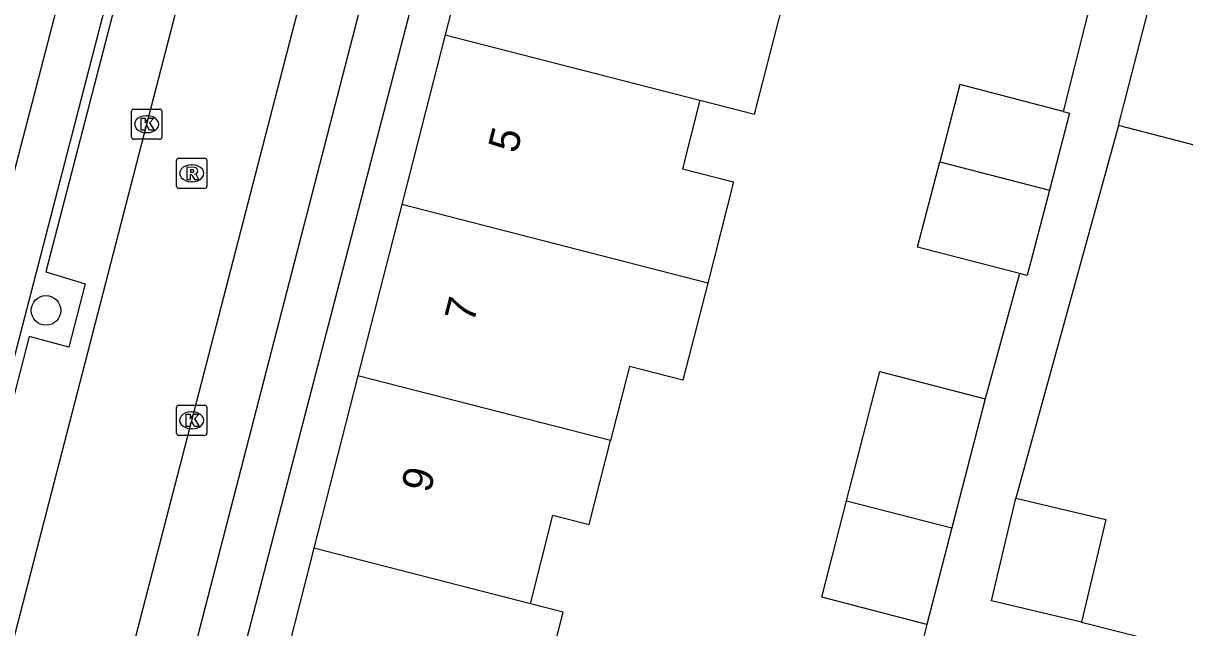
# Model space of a CAD drawing. Extents: x 163686 to 164493, y 382719 to 383870.
# Drawn here: x 164044.47 to 164082.89, y 383196.46 to 383216.43 of the extents above; entities that cross this region are included whole.
import ezdxf

# ---------------------------------------------------------------- set-up
doc = ezdxf.new("R2010")
doc.units = 0
for name, color, linetype in [('IMGEO_Boom', 7, 'Continuous'), ('IMGEO_Kolk', 7, 'Continuous'), ('IMGEO_Pand', 7, 'Continuous'), ('IMGEO_Pand_nummerreeks', 7, 'Continuous'), ('IMGEO_Parkeervlak_halfverhard', 7, 'Continuous'), ('IMGEO_Rijbaan_lokaal_open', 7, 'Continuous'), ('IMGEO_Rioolput', 7, 'Continuous'), ('IMGEO_Voetpad_open', 7, 'Continuous')]:
    doc.layers.add(name, color=color, linetype=linetype)

msp = doc.modelspace()

# ---------------------------------------------------------------- linework, layer by layer
at = {"layer": 'IMGEO_Boom'}
msp.add_circle((164045.218, 383206.942), 0.489, dxfattribs=at)
at = {"layer": 'IMGEO_Kolk'}
for p, q in [((164048.051, 383212.672), (164048.051, 383213.524)), ((164048.126, 383213.598), (164048.978, 383213.598)), ((164048.539, 383213.378), (164048.564, 383213.378)), ((164049.052, 383213.524), (164049.052, 383212.672)), ((164048.978, 383212.598), (164048.126, 383212.598)), ((164048.562, 383212.818), (164048.537, 383212.818)), ((164049.614, 383203.81), (164050.466, 383203.81)), ((164049.539, 383202.884), (164049.539, 383203.736)), ((164050.027, 383203.59), (164050.052, 383203.59)), ((164050.54, 383203.736), (164050.54, 383202.884)), ((164050.05, 383203.03), (164050.025, 383203.03)), ((164050.466, 383202.81), (164049.614, 383202.81))]:
    msp.add_line(p, q, dxfattribs=at)
for points in [[(164048.051, 383212.672), (164048.051, 383213.524)], [(164048.126, 383213.598), (164048.978, 383213.598)], [(164049.052, 383213.524), (164049.052, 383212.672)], [(164048.372, 383213.298), (164048.495, 383213.298), (164048.495, 383213.147), (164048.625, 383213.298), (164048.789, 383213.298), (164048.643, 383213.147), (164048.796, 383212.898), (164048.644, 383212.898), (164048.559, 383213.062), (164048.495, 383212.995), (164048.495, 383212.898), (164048.372, 383212.898), (164048.372, 383213.298)], [(164048.978, 383212.598), (164048.126, 383212.598)], [(164049.614, 383203.81), (164050.466, 383203.81)], [(164049.539, 383202.884), (164049.539, 383203.736)], [(164049.86, 383203.51), (164049.983, 383203.51), (164049.983, 383203.359), (164050.113, 383203.51), (164050.277, 383203.51), (164050.131, 383203.359), (164050.284, 383203.11), (164050.132, 383203.11), (164050.047, 383203.274), (164049.983, 383203.207), (164049.983, 383203.11), (164049.86, 383203.11), (164049.86, 383203.51)], [(164050.54, 383203.736), (164050.54, 383202.884)], [(164050.466, 383202.81), (164049.614, 383202.81)]]:
    msp.add_lwpolyline(points, dxfattribs=at)
for centre, start, end in [((164048.128, 383213.522), 91.552, 178.448), ((164048.128, 383213.522), 91.552, 178.448), ((164048.976, 383213.522), 1.552, 88.448), ((164048.976, 383213.522), 1.552, 88.448), ((164048.128, 383212.674), 181.552, 268.448), ((164048.128, 383212.674), 181.552, 268.448), ((164048.976, 383212.674), 271.552, 358.448), ((164048.976, 383212.674), 271.552, 358.448), ((164049.616, 383203.734), 91.552, 178.448), ((164049.616, 383203.734), 91.552, 178.448), ((164050.464, 383203.734), 1.552, 88.448), ((164050.464, 383203.734), 1.552, 88.448), ((164049.616, 383202.886), 181.552, 268.448), ((164049.616, 383202.886), 181.552, 268.448), ((164050.464, 383202.886), 271.552, 358.448), ((164050.464, 383202.886), 271.552, 358.448)]:
    msp.add_arc(centre, 0.0765, start, end, dxfattribs=at)
for centre, major_axis, ratio, start_param, end_param in [((164048.538, 383213.098), (-0.387, 0.002), 0.722429, 4.712389, 7.853982), ((164048.563, 383213.098), (-0.39, 0.002), 0.717154, 1.570796, 4.712389), ((164050.026, 383203.31), (-0.387, 0.002), 0.722429, 4.712389, 7.853982), ((164050.051, 383203.31), (-0.39, 0.002), 0.717154, 1.570796, 4.712389)]:
    msp.add_ellipse(centre, major_axis=major_axis, ratio=ratio, start_param=start_param, end_param=end_param, dxfattribs=at)
at = {"layer": 'IMGEO_Pand'}
for points in [[(164080.692, 383213.055), (164081.946, 383217.895), (164083.2, 383222.735)], [(164059.842, 383221.603), (164058.42, 383216.046)], [(164066.848, 383213.889), (164068.659, 383213.426), (164069.543, 383216.885), (164070.083, 383218.993)], [(164058.42, 383216.046), (164056.985, 383210.439)], [(164058.42, 383216.046), (164066.848, 383213.889)], [(164078.866, 383213.521), (164075.448, 383214.41), (164074.784, 383211.858)], [(164066.848, 383213.889), (164066.268, 383211.623), (164067.963, 383211.189), (164067.107, 383207.849)], [(164078.866, 383213.521), (164079.075, 383213.467), (164078.411, 383210.914)], [(164087.229, 383211.356), (164080.692, 383213.055)], [(164077.416, 383208.16), (164074.05, 383209.035), (164074.784, 383211.858)], [(164074.784, 383211.858), (164078.411, 383210.914)], [(164078.411, 383210.914), (164077.677, 383208.092), (164077.416, 383208.16)], [(164056.985, 383210.439), (164055.537, 383204.784)], [(164067.107, 383207.849), (164056.985, 383210.439)], [(164067.107, 383207.849), (164066.287, 383204.642), (164064.522, 383205.094), (164063.895, 383202.645)], [(164071.699, 383200.648), (164072.803, 383204.922), (164076.283, 383204.023)], [(164055.537, 383204.784), (164054.078, 383199.082)], [(164063.895, 383202.645), (164055.537, 383204.784)], [(164076.283, 383204.023), (164075.182, 383199.757)], [(164061.24, 383197.249), (164061.989, 383200.176), (164063.185, 383199.87), (164063.895, 383202.645)], [(164079.473, 383196.643), (164076.5, 383197.347), (164077.304, 383200.74)], [(164077.304, 383200.74), (164080.277, 383200.036), (164079.473, 383196.643)], [(164074.358, 383196.566), (164070.877, 383197.464), (164071.699, 383200.648)], [(164071.699, 383200.648), (164075.182, 383199.757)], [(164075.182, 383199.757), (164074.358, 383196.566)], [(164054.078, 383199.082), (164052.651, 383193.505)], [(164061.24, 383197.249), (164054.078, 383199.082)], [(164060.897, 383191.395), (164061.571, 383194.028), (164062.324, 383196.971), (164061.24, 383197.249)]]:
    msp.add_lwpolyline(points, dxfattribs=at)
at = {"layer": 'IMGEO_Parkeervlak_halfverhard'}
msp.add_lwpolyline([(164051.04, 383231.921), (164051.36, 383231.86), (164049.742, 383225.712), (164048.921, 383222.521), (164048.267, 383220.038), (164049.639, 383219.692), (164048.968, 383217.277), (164047.642, 383217.571), (164045.211, 383208.216), (164046.513, 383207.826), (164045.971, 383205.728), (164044.66, 383206.077), (164042.145, 383196.353), (164043.469, 383196.035), (164043.039, 383194.596), (164041.785, 383194.874), (164039.255, 383185.208), (164040.604, 383184.852), (164039.987, 383182.527), (164038.64, 383182.922), (164037.521, 383178.575), (164038.777, 383178.268), (164039.458, 383178.102)], dxfattribs=at)
at = {"layer": 'IMGEO_Rijbaan_lokaal_open'}
for points in [[(164039.458, 383178.102), (164039.755, 383179.084), (164043.016, 383191.738), (164048.552, 383213.098), (164052.447, 383228.114), (164052.985, 383230.229)], [(164044.371, 383181.473), (164050.04, 383203.31), (164056.197, 383227.065), (164056.397, 383227.867)]]:
    msp.add_lwpolyline(points, dxfattribs=at)
at = {"layer": 'IMGEO_Rioolput'}
for p, q in [((164049.54, 383211.047), (164049.54, 383211.899)), ((164049.615, 383211.973), (164050.467, 383211.973)), ((164050.541, 383211.899), (164050.541, 383211.047)), ((164050.028, 383211.753), (164050.053, 383211.753)), ((164050.051, 383211.193), (164050.026, 383211.193)), ((164050.467, 383210.973), (164049.615, 383210.973))]:
    msp.add_line(p, q, dxfattribs=at)
for points in [[(164049.54, 383211.047), (164049.54, 383211.899)], [(164049.615, 383211.973), (164050.467, 383211.973)], [(164050.541, 383211.899), (164050.541, 383211.047)], [(164050.129, 383211.671), (164049.877, 383211.673), (164049.877, 383211.273)], [(164049.877, 383211.273), (164050.001, 383211.273), (164050.001, 383211.435), (164050.012, 383211.435)], [(164050.055, 383211.592), (164050.001, 383211.592), (164050.001, 383211.511)], [(164050.001, 383211.511), (164050.053, 383211.511)], [(164050.059, 383211.406), (164050.13, 383211.273), (164050.27, 383211.273), (164050.205, 383211.399)], [(164050.467, 383210.973), (164049.615, 383210.973)]]:
    msp.add_lwpolyline(points, dxfattribs=at)
for centre, radius, start, end in [((164049.617, 383211.897), 0.0765, 91.552, 178.448), ((164049.617, 383211.897), 0.0765, 91.552, 178.448), ((164050.465, 383211.897), 0.0765, 1.552, 88.448), ((164050.465, 383211.897), 0.0765, 1.552, 88.448), ((164050.011, 383211.382), 0.0533, 26.0293, 88.6989), ((164050.037, 383211.7), 0.19, 274.7715, 282.9687), ((164050.061, 383211.496), 0.0964, 77.0061, 93.1865), ((164050.075, 383211.553), 0.0378, 276.6634, 79.6772), ((164050.128, 383211.561), 0.109, 350.3612, 89.416), ((164050.126, 383211.561), 0.112, 277.5842, 350.9817), ((164050.11, 383211.346), 0.108, 29.5134, 73.7905), ((164049.617, 383211.049), 0.0765, 181.552, 268.448), ((164049.617, 383211.049), 0.0765, 181.552, 268.448), ((164050.465, 383211.049), 0.0765, 271.552, 358.448), ((164050.465, 383211.049), 0.0765, 271.552, 358.448)]:
    msp.add_arc(centre, radius, start, end, dxfattribs=at)
for centre, major_axis, ratio, start_param, end_param in [((164050.027, 383211.473), (-0.387, 0.002), 0.722429, 4.712389, 7.853982), ((164050.052, 383211.473), (-0.39, 0.002), 0.717154, 1.570796, 4.712389)]:
    msp.add_ellipse(centre, major_axis=major_axis, ratio=ratio, start_param=start_param, end_param=end_param, dxfattribs=at)
at = {"layer": 'IMGEO_Voetpad_open'}
for points in [[(164050.683, 383236.637), (164049.31, 383231.356), (164033.418, 383170.22)], [(164051.04, 383231.921), (164050.753, 383230.771), (164049.582, 383226.272), (164036.847, 383177.21)], [(164046.293, 383180.913), (164058.315, 383227.381), (164056.397, 383227.867)], [(164049.831, 383188.29), (164058.584, 383221.924)], [(164080.034, 383218.162), (164078.866, 383213.521)], [(164080.692, 383213.055), (164077.304, 383200.74)], [(164077.416, 383208.16), (164076.283, 383204.023)], [(164074.358, 383196.566), (164072.979, 383191.058)], [(164079.473, 383196.643), (164086.359, 383194.903)]]:
    msp.add_lwpolyline(points, dxfattribs=at)

# ---------------------------------------------------------------- texts
at = {"layer": 'IMGEO_Pand_nummerreeks'}
for s, p in [('5', (164060.796, 383212.106)), ('7', (164059.36, 383206.494)), ('9', (164057.924, 383200.883))]:
    msp.add_text(s, height=1, rotation=75.6443, dxfattribs=at).set_placement(p)

doc.saveas('drawing.dxf')
